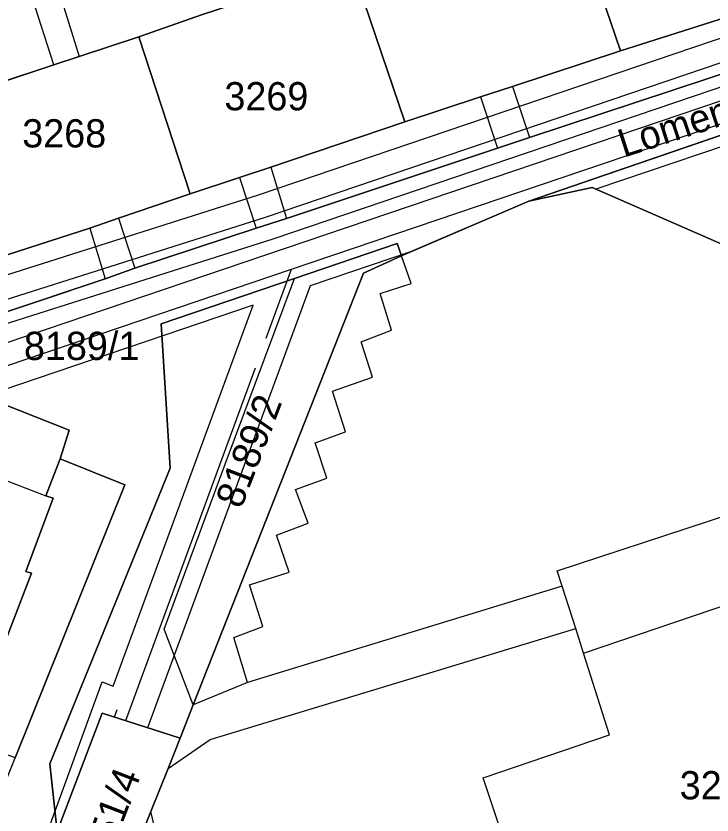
# Model space of a CAD drawing. Extents: x -264070 to -262271, y -1238894 to -1238141.
# Drawn here: x -262460 to -262410.7, y -1238554.9 to -1238498.2 of the extents above; entities that cross this region are included whole.
import ezdxf

# ---------------------------------------------------------------- set-up
doc = ezdxf.new("R2010")
doc.units = 0
for name, color, linetype in [('body_kn', 7, 'Continuous'), ('kladpar_druhypozemkov', 7, 'Continuous'), ('kladpar_hranice', 7, 'Continuous'), ('kladpar_parcelnecisla', 7, 'Continuous'), ('kladpar_plochy', 7, 'Continuous'), ('popisy', 7, 'Continuous'), ('tarchy_linie', 7, 'Continuous'), ('zappar_hrandruhpozemk', 7, 'Continuous')]:
    doc.layers.add(name, color=color, linetype=linetype)

msp = doc.modelspace()

# ---------------------------------------------------------------- linework, layer by layer
at = {"layer": 'body_kn'}
for p, q in [((-262451.27, -1238499.72), (-262451.27, -1238499.72)), ((-262455.48, -1238501.1), (-262455.48, -1238501.1)), ((-262455.48, -1238501.1), (-262455.48, -1238501.1)), ((-262417.13, -1238500.71), (-262417.13, -1238500.71)), ((-262457.29, -1238501.7), (-262457.29, -1238501.7)), ((-262457.29, -1238501.7), (-262457.29, -1238501.7)), ((-262424.78, -1238503.22), (-262424.78, -1238503.22)), ((-262424.78, -1238503.22), (-262424.78, -1238503.22)), ((-262427.06, -1238503.97), (-262427.06, -1238503.97)), ((-262427.06, -1238503.97), (-262427.06, -1238503.97)), ((-262432.41, -1238505.74), (-262432.41, -1238505.74)), ((-262423.58, -1238506.85), (-262423.58, -1238506.85)), ((-262425.85, -1238507.6), (-262425.85, -1238507.6)), ((-262441.92, -1238508.95), (-262441.92, -1238508.95)), ((-262441.92, -1238508.95), (-262441.92, -1238508.95)), ((-262444.12, -1238509.69), (-262444.12, -1238509.69)), ((-262444.12, -1238509.69), (-262444.12, -1238509.69)), ((-262447.63, -1238510.84), (-262447.63, -1238510.84)), ((-262419.15, -1238510.39), (-262419.15, -1238510.39)), ((-262418.88, -1238510.51), (-262418.88, -1238510.51)), ((-262442.79, -1238510.91), (-262442.79, -1238510.91)), ((-262423.64, -1238511.36), (-262423.64, -1238511.36)), ((-262452.69, -1238512.57), (-262452.69, -1238512.57)), ((-262452.69, -1238512.57), (-262452.69, -1238512.57)), ((-262442.28, -1238512.48), (-262442.28, -1238512.48)), ((-262440.8, -1238512.58), (-262440.8, -1238512.58)), ((-262454.74, -1238513.26), (-262454.74, -1238513.26)), ((-262454.74, -1238513.26), (-262454.74, -1238513.26)), ((-262442.95, -1238513.28), (-262442.95, -1238513.28)), ((-262441.77, -1238514.05), (-262441.77, -1238514.05)), ((-262440.95, -1238514.7), (-262440.95, -1238514.7)), ((-262432.95, -1238514.36), (-262432.95, -1238514.36)), ((-262432.64, -1238515.23), (-262432.64, -1238515.23)), ((-262432.61, -1238515.21), (-262432.61, -1238515.21)), ((-262432.01, -1238514.95), (-262432.01, -1238514.95)), ((-262451.54, -1238516.1), (-262451.54, -1238516.1)), ((-262440.45, -1238516.17), (-262440.45, -1238516.17)), ((-262435.35, -1238516.46), (-262435.35, -1238516.46)), ((-262453.64, -1238516.85), (-262453.64, -1238516.85)), ((-262453.64, -1238516.85), (-262453.64, -1238516.85)), ((-262440.23, -1238516.83), (-262440.23, -1238516.83)), ((-262440.23, -1238516.83), (-262440.23, -1238516.83)), ((-262439.13, -1238517.36), (-262439.13, -1238517.36)), ((-262431.97, -1238517.2), (-262431.97, -1238517.2)), ((-262434.16, -1238517.91), (-262434.16, -1238517.91)), ((-262443.15, -1238518.73), (-262443.15, -1238518.73)), ((-262449.69, -1238520.04), (-262449.69, -1238520.04)), ((-262442.25, -1238521.06), (-262442.25, -1238521.06)), ((-262433.35, -1238520.5), (-262433.35, -1238520.5)), ((-262435.51, -1238521.32), (-262435.51, -1238521.32)), ((-262443.03, -1238523.18), (-262443.03, -1238523.18)), ((-262434.71, -1238523.82), (-262434.71, -1238523.82)), ((-262437.55, -1238524.82), (-262437.55, -1238524.82)), ((-262456.2, -1238527.59), (-262456.2, -1238527.59)), ((-262436.63, -1238527.7), (-262436.63, -1238527.7)), ((-262438.76, -1238528.48), (-262438.76, -1238528.48)), ((-262456.84, -1238529.62), (-262456.84, -1238529.62)), ((-262445.15, -1238529.99), (-262445.15, -1238529.99)), ((-262449.03, -1238530.28), (-262449.03, -1238530.28)), ((-262437.94, -1238530.98), (-262437.94, -1238530.98)), ((-262452.26, -1238531.46), (-262452.26, -1238531.46)), ((-262440.16, -1238531.78), (-262440.16, -1238531.78)), ((-262457.84, -1238532.24), (-262457.84, -1238532.24)), ((-262457.34, -1238532.41), (-262457.34, -1238532.41)), ((-262439.26, -1238534.18), (-262439.26, -1238534.18)), ((-262441.5, -1238535.03), (-262441.5, -1238535.03)), ((-262459.27, -1238537.6), (-262459.27, -1238537.6)), ((-262458.87, -1238537.71), (-262458.87, -1238537.71)), ((-262440.6, -1238537.65), (-262440.6, -1238537.65)), ((-262421.61, -1238537.54), (-262421.61, -1238537.54)), ((-262443.41, -1238538.55), (-262443.41, -1238538.55)), ((-262421.8, -1238538.81), (-262421.8, -1238538.81)), ((-262421.8, -1238538.81), (-262421.8, -1238538.81)), ((-262421.26, -1238538.64), (-262421.26, -1238538.64)), ((-262421.26, -1238538.64), (-262421.26, -1238538.64)), ((-262449.47, -1238541.69), (-262449.47, -1238541.69)), ((-262442.47, -1238541.49), (-262442.47, -1238541.49)), ((-262420.61, -1238541.72), (-262420.61, -1238541.72)), ((-262420.61, -1238541.72), (-262420.61, -1238541.72)), ((-262420.31, -1238541.63), (-262420.31, -1238541.63)), ((-262444.53, -1238542.28), (-262444.53, -1238542.28)), ((-262419.75, -1238543.39), (-262419.75, -1238543.39)), ((-262453.87, -1238545.42), (-262453.87, -1238545.42)), ((-262453.07, -1238545.71), (-262453.07, -1238545.71)), ((-262443.56, -1238545.47), (-262443.56, -1238545.47)), ((-262447.4, -1238547.04), (-262447.4, -1238547.04)), ((-262447.4, -1238547.04), (-262447.4, -1238547.04)), ((-262453.85, -1238547.64), (-262453.85, -1238547.64)), ((-262453.85, -1238547.64), (-262453.85, -1238547.64)), ((-262452.83, -1238547.39), (-262452.83, -1238547.39)), ((-262453.02, -1238547.91), (-262453.02, -1238547.91)), ((-262452.21, -1238548.17), (-262452.21, -1238548.17)), ((-262450.64, -1238548.67), (-262450.64, -1238548.67)), ((-262417.92, -1238549.18), (-262417.92, -1238549.18)), ((-262448.34, -1238549.41), (-262448.34, -1238549.41)), ((-262446.21, -1238549.49), (-262446.21, -1238549.49)), ((-262457.57, -1238551.22), (-262457.57, -1238551.22)), ((-262449.19, -1238551.55), (-262449.19, -1238551.55)), ((-262449.19, -1238551.55), (-262449.19, -1238551.55)), ((-262426.87, -1238552.22), (-262426.87, -1238552.22)), ((-262450.4, -1238554.59), (-262450.4, -1238554.59))]:
    msp.add_line(p, q, dxfattribs=at)
at = {"layer": 'kladpar_druhypozemkov'}
for p, q in [((-262442, -1238502.95), (-262442, -1238502.95)), ((-262456.8, -1238505.35), (-262456.8, -1238505.35)), ((-262454.91, -1238520.51), (-262454.91, -1238520.51)), ((-262445.39, -1238528.78), (-262445.39, -1238528.78))]:
    msp.add_line(p, q, dxfattribs=at)
at = {"layer": 'kladpar_hranice'}
for points in [[(-262405.71, -1238484.79), (-262411.88, -1238486.77), (-262413.68, -1238487.34), (-262420.86, -1238489.75), (-262428.93, -1238492.37), (-262431.01, -1238493.05), (-262436.14, -1238494.73), (-262444.79, -1238497.5), (-262446.74, -1238498.12), (-262451.27, -1238499.72), (-262455.48, -1238501.1), (-262457.29, -1238501.7), (-262466.41, -1238504.73), (-262473.53, -1238507.08), (-262481.63, -1238509.92), (-262492.68, -1238513.47)], [(-262411.88, -1238486.77), (-262405.71, -1238484.79), (-262402.1, -1238495.83), (-262407.64, -1238497.66), (-262409.7, -1238498.35), (-262417.13, -1238500.71), (-262420.86, -1238489.75), (-262413.68, -1238487.34), (-262411.88, -1238486.77)], [(-262420.86, -1238489.75), (-262417.13, -1238500.71), (-262424.78, -1238503.22), (-262427.06, -1238503.97), (-262432.41, -1238505.74), (-262436.14, -1238494.73), (-262431.01, -1238493.05), (-262428.93, -1238492.37), (-262420.86, -1238489.75)], [(-262436.14, -1238494.73), (-262432.41, -1238505.74), (-262441.92, -1238508.95), (-262444.12, -1238509.69), (-262447.63, -1238510.84), (-262451.27, -1238499.72), (-262446.74, -1238498.12), (-262444.79, -1238497.5), (-262436.14, -1238494.73)], [(-262493.31, -1238526.07), (-262489.02, -1238524.65), (-262486.92, -1238523.96), (-262478.03, -1238520.98), (-262472.05, -1238518.99), (-262469.86, -1238518.3), (-262462.75, -1238515.85), (-262454.74, -1238513.26), (-262452.69, -1238512.57), (-262447.63, -1238510.84), (-262444.12, -1238509.69), (-262441.92, -1238508.95), (-262432.41, -1238505.74), (-262427.06, -1238503.97), (-262424.78, -1238503.22), (-262417.13, -1238500.71), (-262409.7, -1238498.35)], [(-262455.48, -1238501.1), (-262451.27, -1238499.72), (-262447.63, -1238510.84), (-262452.69, -1238512.57), (-262454.74, -1238513.26), (-262462.75, -1238515.85), (-262466.41, -1238504.73), (-262457.29, -1238501.7), (-262455.48, -1238501.1)], [(-262390.63, -1238500.01), (-262423.64, -1238511.36), (-262432.61, -1238515.21), (-262432.64, -1238515.23), (-262432.95, -1238514.36), (-262440.23, -1238516.83), (-262449.69, -1238520.04), (-262449.03, -1238530.28), (-262457.57, -1238551.22), (-262457.05, -1238556.02)], [(-262385.51, -1238525.08), (-262419.15, -1238510.39), (-262423.64, -1238511.36), (-262390.63, -1238500.01)], [(-262408.42, -1238501.84), (-262423.58, -1238506.85), (-262425.85, -1238507.6), (-262440.8, -1238512.58), (-262442.95, -1238513.28), (-262451.54, -1238516.1), (-262453.64, -1238516.85), (-262468.69, -1238521.9), (-262470.86, -1238522.58), (-262485.77, -1238527.52), (-262487.87, -1238528.2), (-262488.61, -1238533.08), (-262492.76, -1238530.77)], [(-262453.64, -1238516.85), (-262451.54, -1238516.1), (-262442.95, -1238513.28), (-262440.8, -1238512.58), (-262425.85, -1238507.6), (-262423.58, -1238506.85), (-262408.42, -1238501.84)], [(-262385.51, -1238525.08), (-262381.54, -1238524.51), (-262381.19, -1238524.41), (-262368.91, -1238564.9), (-262376.4, -1238567.23), (-262385.89, -1238570.19), (-262395.66, -1238573.25), (-262407.03, -1238576.84), (-262409.67, -1238577.62), (-262412.32, -1238578.41), (-262414.97, -1238579.19), (-262415.58, -1238579.37), (-262449.01, -1238566.34), (-262454.25, -1238564.3), (-262450.4, -1238554.59), (-262449.19, -1238551.55), (-262448.34, -1238549.41), (-262447.4, -1238547.04), (-262435.35, -1238516.46), (-262432.64, -1238515.23), (-262432.61, -1238515.21), (-262423.64, -1238511.36), (-262419.15, -1238510.39), (-262385.51, -1238525.08)], [(-262440.23, -1238516.83), (-262432.95, -1238514.36), (-262432.64, -1238515.23), (-262435.35, -1238516.46), (-262447.4, -1238547.04), (-262448.34, -1238549.41), (-262453.85, -1238547.64), (-262457.05, -1238556.02), (-262457.57, -1238551.22), (-262449.03, -1238530.28), (-262449.69, -1238520.04), (-262440.23, -1238516.83)], [(-262465.64, -1238564.74), (-262460.02, -1238550.8), (-262452.26, -1238531.46), (-262456.84, -1238529.62), (-262456.2, -1238527.59), (-262462, -1238525.3), (-262463.78, -1238524.6), (-262488.61, -1238533.08), (-262487.87, -1238528.2), (-262485.77, -1238527.52), (-262470.86, -1238522.58), (-262468.69, -1238521.9), (-262453.64, -1238516.85)], [(-262463.78, -1238524.6), (-262462, -1238525.3), (-262463.62, -1238530.02), (-262468.81, -1238528.03), (-262473.67, -1238540.69), (-262467.34, -1238543.14), (-262466.51, -1238540.99), (-262460.95, -1238543.12), (-262458.87, -1238537.71), (-262459.27, -1238537.6), (-262457.34, -1238532.41), (-262457.84, -1238532.24), (-262456.84, -1238529.62), (-262452.26, -1238531.46), (-262460.02, -1238550.8), (-262484.82, -1238541.61), (-262490.35, -1238539.56), (-262488.61, -1238533.08), (-262463.78, -1238524.6)], [(-262463.62, -1238530.02), (-262462, -1238525.3), (-262456.2, -1238527.59), (-262456.84, -1238529.62), (-262457.84, -1238532.24), (-262457.34, -1238532.41), (-262459.27, -1238537.6), (-262458.87, -1238537.71), (-262460.95, -1238543.12), (-262466.51, -1238540.99), (-262467.34, -1238543.14), (-262473.67, -1238540.69), (-262468.81, -1238528.03), (-262463.62, -1238530.02)], [(-262453.85, -1238547.64), (-262448.34, -1238549.41), (-262449.19, -1238551.55), (-262450.4, -1238554.59), (-262454.25, -1238564.3), (-262449.01, -1238566.34), (-262452.78, -1238565.42), (-262455.97, -1238565.95), (-262457.02, -1238556.3), (-262457.05, -1238556.02), (-262453.85, -1238547.64)]]:
    msp.add_lwpolyline(points, dxfattribs=at)
at = {"layer": 'kladpar_plochy'}
for p, q in [((-262446.74, -1238498.12), (-262451.27, -1238499.72)), ((-262417.13, -1238500.71), (-262409.7, -1238498.35)), ((-262451.27, -1238499.72), (-262455.48, -1238501.1)), ((-262423.64, -1238511.36), (-262390.63, -1238500.01)), ((-262455.48, -1238501.1), (-262457.29, -1238501.7)), ((-262424.78, -1238503.22), (-262417.13, -1238500.71)), ((-262457.29, -1238501.7), (-262466.41, -1238504.73)), ((-262408.42, -1238501.84), (-262423.58, -1238506.85)), ((-262427.06, -1238503.97), (-262424.78, -1238503.22)), ((-262432.41, -1238505.74), (-262427.06, -1238503.97)), ((-262441.92, -1238508.95), (-262432.41, -1238505.74)), ((-262423.58, -1238506.85), (-262425.85, -1238507.6)), ((-262425.85, -1238507.6), (-262440.8, -1238512.58)), ((-262444.12, -1238509.69), (-262441.92, -1238508.95)), ((-262447.63, -1238510.84), (-262444.12, -1238509.69)), ((-262452.69, -1238512.57), (-262447.63, -1238510.84)), ((-262419.15, -1238510.39), (-262423.64, -1238511.36)), ((-262385.51, -1238525.08), (-262419.15, -1238510.39)), ((-262454.74, -1238513.26), (-262452.69, -1238512.57)), ((-262440.8, -1238512.58), (-262442.95, -1238513.28)), ((-262462.75, -1238515.85), (-262454.74, -1238513.26)), ((-262442.95, -1238513.28), (-262451.54, -1238516.1)), ((-262451.54, -1238516.1), (-262453.64, -1238516.85)), ((-262453.64, -1238516.85), (-262468.69, -1238521.9))]:
    msp.add_line(p, q, dxfattribs=at)
for points in [[(-262411.88, -1238486.77), (-262405.71, -1238484.79), (-262402.1, -1238495.83), (-262407.64, -1238497.66), (-262409.7, -1238498.35), (-262417.13, -1238500.71), (-262420.86, -1238489.75), (-262413.68, -1238487.34)], [(-262420.86, -1238489.75), (-262417.13, -1238500.71), (-262424.78, -1238503.22), (-262427.06, -1238503.97), (-262432.41, -1238505.74), (-262436.14, -1238494.73), (-262431.01, -1238493.05), (-262428.93, -1238492.37)], [(-262436.14, -1238494.73), (-262432.41, -1238505.74), (-262441.92, -1238508.95), (-262444.12, -1238509.69), (-262447.63, -1238510.84), (-262451.27, -1238499.72), (-262446.74, -1238498.12), (-262444.79, -1238497.5)], [(-262455.48, -1238501.1), (-262451.27, -1238499.72), (-262447.63, -1238510.84), (-262452.69, -1238512.57), (-262454.74, -1238513.26), (-262462.75, -1238515.85), (-262466.41, -1238504.73), (-262457.29, -1238501.7)], [(-262385.51, -1238525.08), (-262381.54, -1238524.51), (-262381.19, -1238524.41), (-262368.91, -1238564.9), (-262376.4, -1238567.23), (-262385.89, -1238570.19), (-262395.66, -1238573.25), (-262407.03, -1238576.84), (-262409.67, -1238577.62), (-262412.32, -1238578.41), (-262414.97, -1238579.19), (-262415.58, -1238579.37), (-262449.01, -1238566.34), (-262454.25, -1238564.3), (-262450.4, -1238554.59), (-262449.19, -1238551.55), (-262448.34, -1238549.41), (-262447.4, -1238547.04), (-262435.35, -1238516.46), (-262432.64, -1238515.23), (-262432.61, -1238515.21), (-262423.64, -1238511.36), (-262419.15, -1238510.39)], [(-262440.23, -1238516.83), (-262432.95, -1238514.36), (-262432.64, -1238515.23), (-262435.35, -1238516.46), (-262447.4, -1238547.04), (-262448.34, -1238549.41), (-262453.85, -1238547.64), (-262457.05, -1238556.02), (-262457.57, -1238551.22), (-262449.03, -1238530.28), (-262449.69, -1238520.04)], [(-262463.78, -1238524.6), (-262462, -1238525.3), (-262463.62, -1238530.02), (-262468.81, -1238528.03), (-262473.67, -1238540.69), (-262467.34, -1238543.14), (-262466.51, -1238540.99), (-262460.95, -1238543.12), (-262458.87, -1238537.71), (-262459.27, -1238537.6), (-262457.34, -1238532.41), (-262457.84, -1238532.24), (-262456.84, -1238529.62), (-262452.26, -1238531.46), (-262460.02, -1238550.8), (-262484.82, -1238541.61), (-262490.35, -1238539.56), (-262488.61, -1238533.08)], [(-262463.62, -1238530.02), (-262462, -1238525.3), (-262456.2, -1238527.59), (-262456.84, -1238529.62), (-262457.84, -1238532.24), (-262457.34, -1238532.41), (-262459.27, -1238537.6), (-262458.87, -1238537.71), (-262460.95, -1238543.12), (-262466.51, -1238540.99), (-262467.34, -1238543.14), (-262473.67, -1238540.69), (-262468.81, -1238528.03)], [(-262453.85, -1238547.64), (-262448.34, -1238549.41), (-262449.19, -1238551.55), (-262450.4, -1238554.59), (-262454.25, -1238564.3), (-262449.01, -1238566.34), (-262452.78, -1238565.42), (-262455.97, -1238565.95), (-262457.02, -1238556.3), (-262457.05, -1238556.02)]]:
    msp.add_lwpolyline(points, close=True, dxfattribs=at)
for points in [[(-262390.63, -1238500.01), (-262423.64, -1238511.36), (-262432.61, -1238515.21), (-262432.64, -1238515.23), (-262432.95, -1238514.36), (-262440.23, -1238516.83), (-262449.69, -1238520.04), (-262449.03, -1238530.28), (-262457.57, -1238551.22), (-262457.05, -1238556.02)], [(-262465.64, -1238564.74), (-262460.02, -1238550.8), (-262452.26, -1238531.46), (-262456.84, -1238529.62), (-262456.2, -1238527.59), (-262462, -1238525.3), (-262463.78, -1238524.6), (-262488.61, -1238533.08), (-262487.87, -1238528.2), (-262485.77, -1238527.52), (-262470.86, -1238522.58), (-262468.69, -1238521.9), (-262453.64, -1238516.85), (-262451.54, -1238516.1), (-262442.95, -1238513.28), (-262440.8, -1238512.58), (-262425.85, -1238507.6), (-262423.58, -1238506.85), (-262408.42, -1238501.84)]]:
    msp.add_lwpolyline(points, dxfattribs=at)
at = {"layer": 'tarchy_linie'}
for p, q in [((-262442.25, -1238521.06), (-262440.45, -1238516.17)), ((-262443.03, -1238523.18), (-262452.21, -1238548.17)), ((-262452.83, -1238547.39), (-262453.02, -1238547.91))]:
    msp.add_line(p, q, dxfattribs=at)
for points in [[(-262486.72, -1238526.59), (-262442.28, -1238512.48), (-262407.43, -1238500.65), (-262380.31, -1238491.53), (-262337.54, -1238477.97), (-262329, -1238476.08)], [(-262469.98, -1238526.19), (-262440.45, -1238516.17), (-262406.49, -1238504.68), (-262326.26, -1238478.57)], [(-262325.03, -1238479.8), (-262406, -1238506.15), (-262418.88, -1238510.51), (-262419.15, -1238510.39), (-262423.64, -1238511.36), (-262432.01, -1238514.95), (-262439.13, -1238517.36), (-262450.64, -1238548.67), (-262452.21, -1238548.17), (-262453.02, -1238547.91), (-262453.85, -1238547.64), (-262457.05, -1238556.02)], [(-262406.9, -1238502.21), (-262441.77, -1238514.05), (-262487.65, -1238528.61), (-262488.65, -1238525.47), (-262442.79, -1238510.91), (-262407.96, -1238499.09)], [(-262467.34, -1238582.43), (-262453.87, -1238545.42), (-262453.07, -1238545.71), (-262443.15, -1238518.73), (-262462.24, -1238525.2), (-262463.78, -1238524.6), (-262471.24, -1238527.15), (-262471.9, -1238525.2), (-262440.95, -1238514.7), (-262406.98, -1238503.21)]]:
    msp.add_lwpolyline(points, dxfattribs=at)
at = {"layer": 'zappar_hrandruhpozemk'}
for p, q in [((-262458.06, -1238492.83), (-262455.48, -1238501.1)), ((-262457.29, -1238501.7), (-262459.91, -1238493.46)), ((-262424.78, -1238503.22), (-262423.58, -1238506.85)), ((-262427.06, -1238503.97), (-262425.85, -1238507.6)), ((-262441.92, -1238508.95), (-262440.8, -1238512.58)), ((-262444.12, -1238509.69), (-262442.95, -1238513.28)), ((-262452.69, -1238512.57), (-262451.54, -1238516.1)), ((-262454.74, -1238513.26), (-262453.64, -1238516.85)), ((-262445.15, -1238529.99), (-262440.23, -1238516.83)), ((-262437.94, -1238530.98), (-262438.76, -1238528.48)), ((-262463.62, -1238530.02), (-262457.84, -1238532.24)), ((-262449.47, -1238541.69), (-262445.15, -1238529.99)), ((-262421.61, -1238537.54), (-262409.02, -1238533.41)), ((-262421.8, -1238538.81), (-262443.56, -1238545.47)), ((-262421.26, -1238538.64), (-262421.8, -1238538.81)), ((-262419.75, -1238543.39), (-262407.11, -1238539.07)), ((-262447.4, -1238547.04), (-262449.47, -1238541.69)), ((-262446.21, -1238549.49), (-262420.61, -1238541.72)), ((-262420.61, -1238541.72), (-262420.31, -1238541.63)), ((-262443.56, -1238545.47), (-262447.4, -1238547.04)), ((-262449.19, -1238551.55), (-262446.21, -1238549.49)), ((-262420.91, -1238570.08), (-262426.87, -1238552.22))]:
    msp.add_line(p, q, dxfattribs=at)
for points in [[(-262438.76, -1238528.48), (-262436.63, -1238527.7), (-262437.55, -1238524.82), (-262434.71, -1238523.82), (-262435.51, -1238521.32), (-262433.35, -1238520.5), (-262434.16, -1238517.91), (-262431.97, -1238517.2), (-262432.64, -1238515.23)], [(-262443.56, -1238545.47), (-262444.53, -1238542.28), (-262442.47, -1238541.49), (-262443.41, -1238538.55), (-262440.6, -1238537.65), (-262441.5, -1238535.03), (-262439.26, -1238534.18), (-262440.16, -1238531.78), (-262437.94, -1238530.98)], [(-262419.75, -1238543.39), (-262420.31, -1238541.63), (-262421.26, -1238538.64), (-262421.61, -1238537.54)], [(-262426.87, -1238552.22), (-262417.92, -1238549.18), (-262419.75, -1238543.39)], [(-262420.91, -1238570.08), (-262426.24, -1238571.45), (-262429.58, -1238571.66), (-262433.42, -1238570.48), (-262441.14, -1238565.8), (-262446.92, -1238561.59), (-262449.46, -1238558.58), (-262450.4, -1238554.59)]]:
    msp.add_lwpolyline(points, dxfattribs=at)

# ---------------------------------------------------------------- texts
at = {"layer": 'kladpar_parcelnecisla'}
for s, p in [('3269', (-262445.199, -1238504.92)), ('3268', (-262459.523, -1238507.55)), ('8189/1', (-262459.404, -1238522.61)), ('3240/1', (-262412.941, -1238553.74))]:
    msp.add_text(s, height=2, dxfattribs=at).set_placement(p)
for s, p in [('8189/2', (-262444.011, -1238533.224)), ('3251/4', (-262454.025, -1238559.672))]:
    msp.add_text(s, height=2, rotation=69, dxfattribs=at).set_placement(p)
at = {"layer": 'popisy'}
msp.add_text('Lomená', height=2, rotation=18, dxfattribs=at).set_placement((-262416.907, -1238508.281))

doc.saveas('drawing.dxf')
